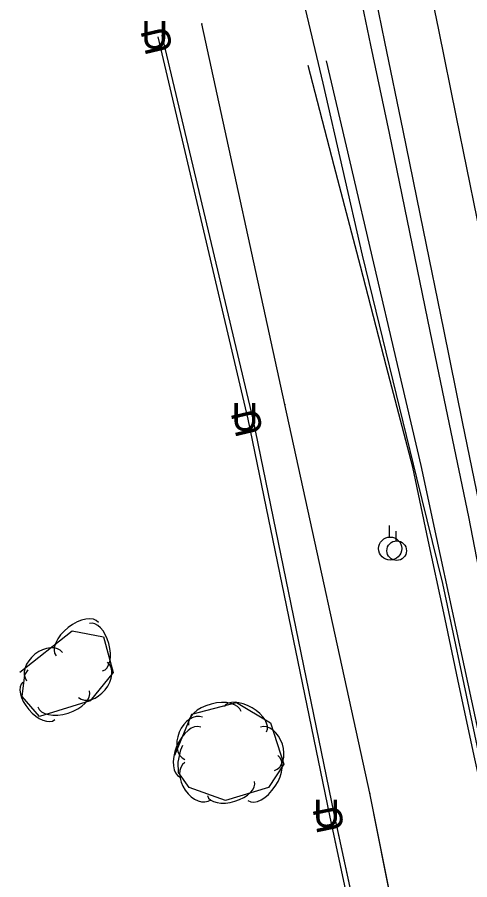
# Model space of a CAD drawing. Extents: x 954793 to 988390, y 1867850 to 1924428.
# Drawn here: x 959969.7 to 960067.9, y 1910343.7 to 1910530.8 of the extents above; entities that cross this region are included whole.
import ezdxf

# ---------------------------------------------------------------- set-up
doc = ezdxf.new("R2010")
doc.units = 0
for name, color, linetype in [('Default', 7, 'Continuous'), ('S_DITCHLINE', 7, 'Continuous'), ('S_EDGE_PAVEMENT', 7, 'Continuous'), ('S_FIBER_OPTIC_CABLE', 7, 'Continuous'), ('S_PAVEMENT_CROWN', 7, 'Continuous'), ('S_SHOULDER', 7, 'Continuous'), ('S_STREAM', 7, 'Continuous'), ('S_TREE', 7, 'Continuous'), ('S_UNDERGROUND_CABLE', 7, 'Continuous'), ('S_UTILITY_POLE', 7, 'Continuous'), ('S_UTL_PT_SYM', 7, 'Continuous'), ('S_WATER_UTILITIES', 7, 'Continuous')]:
    doc.layers.add(name, color=color, linetype=linetype)

msp = doc.modelspace()

# ---------------------------------------------------------------- linework, layer by layer
at = {"layer": 'S_DITCHLINE'}
for points in [[(960115.75, 1910129.07), (960114.09, 1910142.3), (960112.42, 1910155.53), (960109.73, 1910171.32), (960107.03, 1910187.11), (960104.33, 1910202.91), (960101.63, 1910218.7), (960097.59, 1910237.8), (960093.56, 1910256.9), (960089.52, 1910276), (960085.48, 1910295.1), (960081.35, 1910313.82), (960077.22, 1910332.55), (960073.09, 1910351.27), (960068.96, 1910370), (960065.59, 1910385.8), (960062.23, 1910401.61), (960058.86, 1910417.41), (960055.49, 1910433.22), (960049.82, 1910455), (960044.15, 1910476.78), (960038.48, 1910498.56), (960032.81, 1910520.34)], [(960117.67, 1910130.03), (960115.02, 1910152.38), (960112.12, 1910169.1), (960109.21, 1910185.82), (960106.3, 1910202.54), (960103.4, 1910219.26), (960099.33, 1910238.31), (960095.27, 1910257.36), (960091.2, 1910276.41), (960087.14, 1910295.45), (960083.09, 1910314.21), (960079.04, 1910332.97), (960074.99, 1910351.72), (960070.95, 1910370.48), (960067.55, 1910386.25), (960064.15, 1910402.01), (960060.76, 1910417.78), (960057.36, 1910433.55), (960052.22, 1910455.5), (960047.08, 1910477.46), (960041.94, 1910499.41), (960036.8, 1910521.36)]]:
    msp.add_lwpolyline(points, dxfattribs=at)
at = {"layer": 'S_EDGE_PAVEMENT'}
msp.add_lwpolyline([(960127.18, 1910146.26), (960122.91, 1910164.68), (960118.65, 1910183.1), (960114.33, 1910203.88), (960110, 1910224.66), (960105.93, 1910244.92), (960101.86, 1910265.19), (960097.9, 1910285.59), (960093.93, 1910305.99), (960090.2, 1910324.45), (960086.47, 1910342.9), (960082.5, 1910362.8), (960078.52, 1910382.7), (960074.45, 1910402.87), (960070.38, 1910423.04), (960066.3, 1910443.05), (960062.22, 1910463.06), (960057.81, 1910484.63), (960053.41, 1910506.2), (960049.48, 1910525.42), (960045.56, 1910544.64)], dxfattribs=at)
at = {"layer": 'S_FIBER_OPTIC_CABLE'}
for p, q in [((960020.91, 1910443.65), (960001.17, 1910526.82)), ((960038.46, 1910358.08), (960020.91, 1910443.65)), ((960057.81, 1910268.65), (960038.46, 1910358.08))]:
    msp.add_line(p, q, dxfattribs=at)
msp.add_lwpolyline([(960520.73, 1909366.93), (960487.68, 1909419.99), (960460.78, 1909449.54), (960414.64, 1909479.84), (960397.28, 1909493.07), (960373.65, 1909530.36), (960357.36, 1909548.88), (960297.9, 1909603.46), (960267.52, 1909665.76), (960240.55, 1909742.72), (960216.92, 1909778.51), (960174.63, 1909853.71), (960140.66, 1909922.5), (960105.27, 1909990.97), (960080.2, 1910040.38), (960059.02, 1910084.11), (960053.85, 1910115.48), (960057.48, 1910130.6), (960077.89, 1910169.3), (960070.89, 1910207.26), (960057.81, 1910268.65), (960038.46, 1910358.08), (960020.91, 1910443.65), (960001.17, 1910526.82)], dxfattribs=at)
msp.add_lwpolyline([(960520.73, 1909366.93), (960487.68, 1909419.99), (960460.78, 1909449.54), (960414.64, 1909479.84), (960397.28, 1909493.07), (960373.65, 1909530.36), (960357.36, 1909548.88), (960297.9, 1909603.46), (960267.52, 1909665.76), (960240.55, 1909742.72), (960216.92, 1909778.51), (960174.63, 1909853.71), (960140.66, 1909922.5), (960105.27, 1909990.97), (960080.2, 1910040.38), (960059.02, 1910084.11), (960053.85, 1910115.48), (960057.48, 1910130.6), (960077.89, 1910169.3), (960070.89, 1910207.26), (960057.81, 1910268.65), (960038.46, 1910358.08), (960020.91, 1910443.65), (960001.17, 1910526.82)], dxfattribs=at)
at = {"layer": 'S_PAVEMENT_CROWN'}
msp.add_lwpolyline([(960138.74, 1910148.71), (960134.66, 1910166.82), (960130.58, 1910184.93), (960126.23, 1910206.15), (960121.88, 1910227.38), (960117.88, 1910247.31), (960113.88, 1910267.24), (960109.76, 1910287.71), (960105.64, 1910308.18), (960102.02, 1910326.57), (960098.4, 1910344.95), (960094.36, 1910365.05), (960090.31, 1910385.14), (960086.26, 1910405.32), (960082.21, 1910425.49), (960078.08, 1910445.3), (960073.96, 1910465.11), (960069.48, 1910487.12), (960065, 1910509.13), (960061.14, 1910528.05), (960057.29, 1910546.97)], dxfattribs=at)
at = {"layer": 'S_SHOULDER'}
msp.add_lwpolyline([(960123.3, 1910150.79), (960120.16, 1910164.1), (960115.8, 1910182.55), (960111.53, 1910203.17), (960107.25, 1910223.79), (960103.27, 1910244.4), (960099.28, 1910265.02), (960095.14, 1910285.35), (960090.99, 1910305.69), (960087.35, 1910323.95), (960083.71, 1910342.2), (960079.64, 1910362.21), (960075.56, 1910382.22), (960071.6, 1910402.31), (960067.64, 1910422.41), (960063.45, 1910442.56), (960059.26, 1910462.72), (960054.85, 1910484.17), (960050.44, 1910505.63), (960046.43, 1910524.76), (960042.42, 1910543.89)], dxfattribs=at)
at = {"layer": 'S_STREAM'}
msp.add_lwpolyline([(960028.77, 1910546.96), (960036.04, 1910516.46), (960044.55, 1910479.17), (960056.29, 1910430.93), (960061.96, 1910408.02), (960074.84, 1910347.26), (960093.19, 1910264.74), (960104.23, 1910204.83), (960111.96, 1910160.56), (960114.99, 1910143.92), (960116.11, 1910135.65)], dxfattribs=at)
at = {"layer": 'S_TREE'}
for points in [[(959970.3, 1910388.78), (959981.67, 1910397.74), (959988.41, 1910396.42), (959990.54, 1910388.66), (959985.53, 1910382.51), (959974.54, 1910379.11), (959970.82, 1910383.5), (959971.36, 1910388.16), (959972.08, 1910389.3)], [(960003.88, 1910370.75), (960007.61, 1910379.62), (960017.28, 1910382.15), (960024.69, 1910377.76), (960027.56, 1910368.84), (960024.2, 1910363.76), (960014.89, 1910360.95), (960007, 1910363.72), (960004.73, 1910366.98), (960004.64, 1910369.23), (960005.19, 1910371.9), (960005.62, 1910372.95)]]:
    msp.add_lwpolyline(points, dxfattribs=at)
for centre, major_axis, ratio in [((959982.77, 1910395.91), (-4.61, -3.63), 0.55008), ((959986.82, 1910394.18), (-1.42, 5.16), 0.540699), ((959975.67, 1910389.98), (-3.89, -3.07), 0.685311), ((959986.17, 1910387.07), (3.13, 3.84), 0.685311), ((959974.42, 1910382.53), (3.46, -4.07), 0.540699), ((959979.82, 1910382.96), (5.61, 1.73), 0.55008), ((960012.59, 1910378.73), (-5.68, -1.48), 0.55008), ((960019.18, 1910378.56), (-4.6, 2.72), 0.540699), ((960008, 1910374.4), (-1.92, -4.57), 0.685311), ((960007.29, 1910371.41), (-2.25, -5.42), 0.55008), ((960024, 1910372.12), (-1.52, 4.72), 0.685311), ((960023, 1910365.8), (3.24, 4.89), 0.55008), ((960008.93, 1910365.12), (2.83, -4.06), 0.685311), ((960016.09, 1910363.53), (5.12, 1.55), 0.540699)]:
    msp.add_ellipse(centre, major_axis=major_axis, ratio=ratio, start_param=3.141593, end_param=6.283185, dxfattribs=at)
at = {"layer": 'S_UNDERGROUND_CABLE'}
for p, q in [((960019.85, 1910443.66), (960000.27, 1910526.53)), ((960037.56, 1910357.68), (960019.85, 1910443.66)), ((960056.53, 1910268.54), (960037.56, 1910357.68))]:
    msp.add_line(p, q, dxfattribs=at)
msp.add_lwpolyline([(960521.44, 1909367.02), (960488.5, 1909420.49), (960461.72, 1909450.46), (960415.35, 1909480.49), (960398.1, 1909493.6), (960374.55, 1909530.49), (960356.78, 1909548.2), (960297.38, 1909602.54), (960266.94, 1909665.14), (960238.35, 1909741.42), (960216.06, 1909778.21), (960174.91, 1909851.61), (960139.22, 1909922.21), (960104.69, 1909990.57), (960079.64, 1910040.16), (960058.44, 1910084.34), (960053.23, 1910115.34), (960056.81, 1910130.93), (960077.41, 1910169.59), (960070.07, 1910206.91), (960056.53, 1910268.54), (960037.56, 1910357.68), (960019.85, 1910443.66), (960000.27, 1910526.53)], dxfattribs=at)
msp.add_lwpolyline([(960521.44, 1909367.02), (960488.5, 1909420.49), (960461.72, 1909450.46), (960415.35, 1909480.49), (960398.1, 1909493.6), (960374.55, 1909530.49), (960356.78, 1909548.2), (960297.38, 1909602.54), (960266.94, 1909665.14), (960238.35, 1909741.42), (960216.06, 1909778.21), (960174.91, 1909851.61), (960139.22, 1909922.21), (960104.69, 1909990.57), (960079.64, 1910040.16), (960058.44, 1910084.34), (960053.23, 1910115.34), (960056.81, 1910130.93), (960077.41, 1910169.59), (960070.07, 1910206.91), (960056.53, 1910268.54), (960037.56, 1910357.68), (960019.85, 1910443.66), (960000.27, 1910526.53)], dxfattribs=at)
at = {"layer": 'S_UTILITY_POLE'}
for p, q in [((960050.46, 1910418.09), (960050.46, 1910420.57)), ((960051.9, 1910417.24), (960051.9, 1910419.35))]:
    msp.add_line(p, q, dxfattribs=at)
for centre, radius in [((960050.61, 1910415.57), 2.5), ((960052.02, 1910415.1), 2.13)]:
    msp.add_circle(centre, radius, dxfattribs=at)
at = {"layer": 'S_UTL_PT_SYM'}
for points in [[(960009.77, 1910529.32), (960009.77, 1910529.37), (960009.77, 1910529.32), (960009.72, 1910529.32), (960009.77, 1910529.32), (960009.77, 1910529.27), (960009.77, 1910529.32), (960009.82, 1910529.32)], [(960001.17, 1910526.82), (960001.17, 1910526.87), (960001.17, 1910526.82), (960001.12, 1910526.82), (960001.17, 1910526.82), (960001.17, 1910526.77), (960001.17, 1910526.82), (960001.22, 1910526.82)], [(960027.79, 1910446.8), (960027.79, 1910446.85), (960027.79, 1910446.8), (960027.74, 1910446.8), (960027.79, 1910446.8), (960027.79, 1910446.75), (960027.79, 1910446.8), (960027.84, 1910446.8)], [(960020.91, 1910443.65), (960020.91, 1910443.7), (960020.91, 1910443.65), (960020.86, 1910443.65), (960020.91, 1910443.65), (960020.91, 1910443.6), (960020.91, 1910443.65), (960020.96, 1910443.65)], [(960046.23, 1910362.49), (960046.23, 1910362.54), (960046.23, 1910362.49), (960046.18, 1910362.49), (960046.23, 1910362.49), (960046.23, 1910362.44), (960046.23, 1910362.49), (960046.28, 1910362.49)], [(960038.46, 1910358.08), (960038.46, 1910358.13), (960038.46, 1910358.08), (960038.41, 1910358.08), (960038.46, 1910358.08), (960038.46, 1910358.03), (960038.46, 1910358.08), (960038.51, 1910358.08)]]:
    msp.add_lwpolyline(points, dxfattribs=at)
for points in [[(960009.77, 1910529.32), (960009.72, 1910529.3), (960009.77, 1910529.32), (960009.78, 1910529.27), (960009.77, 1910529.32), (960009.82, 1910529.33), (960009.77, 1910529.32), (960009.76, 1910529.36)], [(960009.77, 1910529.32), (960009.72, 1910529.3), (960009.77, 1910529.32), (960009.78, 1910529.27), (960009.77, 1910529.32), (960009.82, 1910529.33), (960009.77, 1910529.32), (960009.76, 1910529.36)], [(960001.17, 1910526.82), (960001.12, 1910526.8), (960001.17, 1910526.82), (960001.18, 1910526.77), (960001.17, 1910526.82), (960001.22, 1910526.83), (960001.17, 1910526.82), (960001.16, 1910526.86)], [(960001.17, 1910526.82), (960001.12, 1910526.8), (960001.17, 1910526.82), (960001.18, 1910526.77), (960001.17, 1910526.82), (960001.22, 1910526.83), (960001.17, 1910526.82), (960001.16, 1910526.86)], [(960027.79, 1910446.8), (960027.74, 1910446.78), (960027.79, 1910446.8), (960027.8, 1910446.75), (960027.79, 1910446.8), (960027.84, 1910446.81), (960027.79, 1910446.8), (960027.78, 1910446.84)], [(960027.79, 1910446.8), (960027.74, 1910446.78), (960027.79, 1910446.8), (960027.8, 1910446.75), (960027.79, 1910446.8), (960027.84, 1910446.81), (960027.79, 1910446.8), (960027.78, 1910446.84)], [(960020.91, 1910443.65), (960020.86, 1910443.64), (960020.91, 1910443.65), (960020.92, 1910443.6), (960020.91, 1910443.65), (960020.96, 1910443.66), (960020.91, 1910443.65), (960020.9, 1910443.7)], [(960020.91, 1910443.65), (960020.86, 1910443.64), (960020.91, 1910443.65), (960020.92, 1910443.6), (960020.91, 1910443.65), (960020.96, 1910443.66), (960020.91, 1910443.65), (960020.9, 1910443.7)], [(960046.23, 1910362.49), (960046.18, 1910362.48), (960046.23, 1910362.49), (960046.24, 1910362.44), (960046.23, 1910362.49), (960046.28, 1910362.5), (960046.23, 1910362.49), (960046.22, 1910362.54)], [(960046.23, 1910362.49), (960046.18, 1910362.48), (960046.23, 1910362.49), (960046.24, 1910362.44), (960046.23, 1910362.49), (960046.28, 1910362.5), (960046.23, 1910362.49), (960046.22, 1910362.54)], [(960038.46, 1910358.08), (960038.41, 1910358.07), (960038.46, 1910358.08), (960038.47, 1910358.03), (960038.46, 1910358.08), (960038.51, 1910358.09), (960038.46, 1910358.08), (960038.45, 1910358.13)], [(960038.46, 1910358.08), (960038.41, 1910358.07), (960038.46, 1910358.08), (960038.47, 1910358.03), (960038.46, 1910358.08), (960038.51, 1910358.09), (960038.46, 1910358.08), (960038.45, 1910358.13)]]:
    msp.add_lwpolyline(points, close=True, dxfattribs=at)
at = {"layer": 'S_WATER_UTILITIES'}
for p, q in [((960027.79, 1910446.8), (960009.77, 1910529.32)), ((960046.23, 1910362.49), (960027.79, 1910446.8)), ((960066.52, 1910260.11), (960046.23, 1910362.49))]:
    msp.add_line(p, q, dxfattribs=at)
msp.add_lwpolyline([(960572.88, 1909303.82), (960526.35, 1909376.08), (960490.17, 1909426.98), (960467.72, 1909450.32), (960424.27, 1909498.89), (960405.34, 1909519.32), (960384.9, 1909547.23), (960329.98, 1909619.54), (960286.65, 1909685.53), (960235.04, 1909773.1), (960213.71, 1909808.79), (960178.34, 1909891.86), (960151.22, 1909960.81), (960127.89, 1910024.3), (960109.64, 1910074.96), (960091.91, 1910148.47), (960079.25, 1910207.19), (960066.52, 1910260.11), (960046.23, 1910362.49), (960027.79, 1910446.8), (960009.77, 1910529.32)], dxfattribs=at)
msp.add_lwpolyline([(960572.88, 1909303.82), (960526.35, 1909376.08), (960490.17, 1909426.98), (960467.72, 1909450.32), (960424.27, 1909498.89), (960405.34, 1909519.32), (960384.9, 1909547.23), (960329.98, 1909619.54), (960286.65, 1909685.53), (960235.04, 1909773.1), (960213.71, 1909808.79), (960178.34, 1909891.86), (960151.22, 1909960.81), (960127.89, 1910024.3), (960109.64, 1910074.96), (960091.91, 1910148.47), (960079.25, 1910207.19), (960066.52, 1910260.11), (960046.23, 1910362.49), (960027.79, 1910446.8), (960009.77, 1910529.32)], dxfattribs=at)

# ---------------------------------------------------------------- texts
at = {"layer": 'Default'}
for rotation, p in [(360, (959996.65, 1910523.98)), (103.2917, (960003.59, 1910523.58)), (360, (960016.22, 1910441.11)), (103.2917, (960023.16, 1910440.71)), (360, (960033.93, 1910355.14)), (101.6359, (960040.78, 1910354.64))]:
    msp.add_text('U', height=6, rotation=rotation, dxfattribs=at).set_placement(p)

doc.saveas('drawing.dxf')
